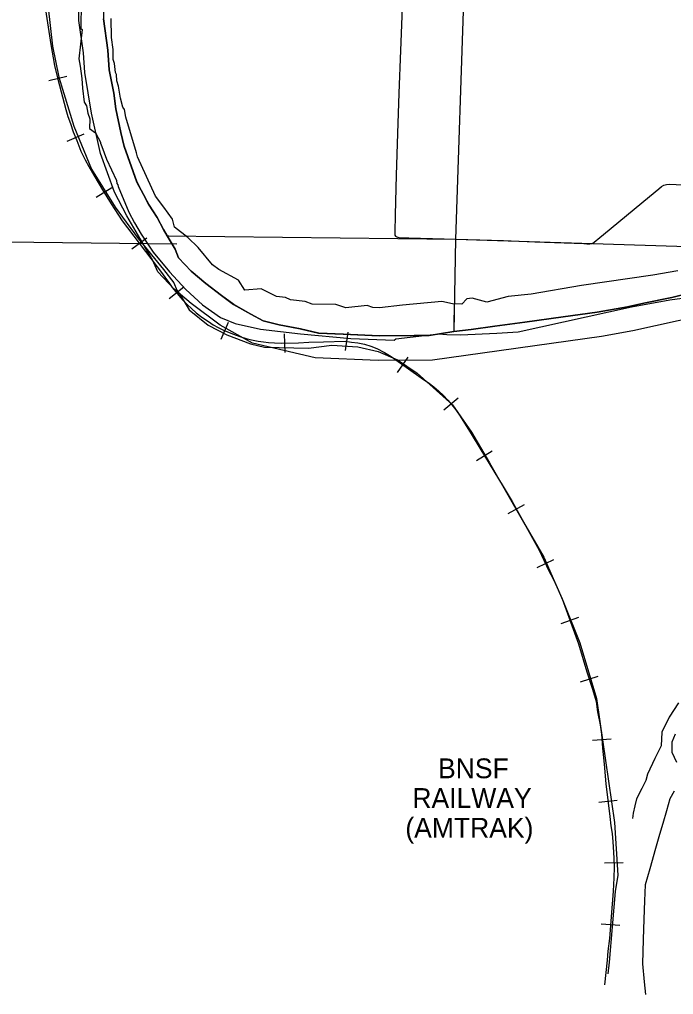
# Model space of a CAD drawing. Extents: x -132.8 to -73.3, y -60 to -26.
# Drawn here: x -126.786 to -124.146, y -57.208 to -53.272 of the extents above; entities that cross this region are included whole.
import ezdxf

# ---------------------------------------------------------------- set-up
doc = ezdxf.new("R2010")
doc.units = 0
for name, color, linetype in [('tdCoCityStreetMinor', 7, 'Continuous'), ('tdCoClipBndry', 7, 'Continuous'), ('tdCoCoBndry', 7, 'Continuous'), ('tdCoCoBndryPart', 7, 'Continuous'), ('tdCoCorpBndry', 7, 'Continuous'), ('tdCoHydroRiver', 7, 'Continuous'), ('tdCoRRCL', 7, 'Continuous'), ('tdCoRROwnerTxt', 7, 'Continuous'), ('tdCoSectLine', 7, 'Continuous'), ('tdCoSectLinePart', 7, 'Continuous'), ('tdCoStBndry', 7, 'Continuous'), ('tdCoStBndryPart', 7, 'Continuous'), ('tdCoTwpBndryShd', 7, 'Continuous')]:
    doc.layers.add(name, color=color, linetype=linetype)

msp = doc.modelspace()

# ---------------------------------------------------------------- linework, layer by layer
at = {"layer": 'tdCoCityStreetMinor'}
msp.add_lwpolyline([(-125.242, -53.2239), (-125.2479, -53.3963), (-125.2553, -53.5692), (-125.26, -53.7317), (-125.2659, -53.9006), (-125.2698, -54.0609), (-125.2713, -54.1302), (-125.2713, -54.1369), (-125.2707, -54.1423), (-125.2684, -54.1461), (-125.2631, -54.1493), (-125.2547, -54.1513), (-125.2146, -54.1529), (-124.8321, -54.1645), (-124.7062, -54.1691), (-124.5076, -54.1763), (-124.4967, -54.1768), (-124.4843, -54.1769), (-124.4765, -54.1756), (-124.4713, -54.1741), (-124.4661, -54.1712), (-124.4429, -54.1515), (-124.4281, -54.1394), (-124.243, -53.9869), (-124.206, -53.9559), (-124.1944, -53.9463), (-124.1848, -53.9403), (-124.1744, -53.9376), (-124.1618, -53.9364), (-124.0543, -53.9418)], dxfattribs=at)
at = {"layer": 'tdCoClipBndry'}
for points in [[(-124.0365, -54.4674), (-124.3103, -54.5291), (-124.4375, -54.5516), (-125.1189, -54.6465), (-125.3386, -54.6487), (-125.592, -54.6373), (-125.8451, -54.5784), (-125.9762, -54.506), (-126.0938, -54.418), (-126.1622, -54.3604), (-126.2273, -54.2905), (-126.2487, -54.2425), (-126.353, -54.0641), (-126.4033, -53.9691), (-126.4592, -53.8123), (-126.4952, -53.6493), (-126.5228, -53.4864), (-126.5285, -53.4065), (-126.5464, -53.2761), (-126.5467, -53.1011)], [(-124.1332, -56.2708), (-124.1519, -56.2311), (-124.1518, -56.1872), (-124.138, -56.1548)]]:
    msp.add_lwpolyline(points, dxfattribs=at)
at = {"layer": 'tdCoCoBndry'}
for p, q in [((-126.4286, -53.3962), (-126.4463, -53.2692)), ((-126.4232, -53.4746), (-126.4286, -53.3962)), ((-126.4045, -53.5693), (-126.4232, -53.4746)), ((-126.3963, -53.6325), (-126.4045, -53.5693)), ((-126.3767, -53.7278), (-126.3963, -53.6325)), ((-126.3627, -53.7847), (-126.3767, -53.7278)), ((-126.3115, -53.9287), (-126.3627, -53.7847)), ((-126.2851, -53.9781), (-126.3115, -53.9287)), ((-126.2644, -54.0171), (-126.2851, -53.9781)), ((-126.23, -54.0716), (-126.2644, -54.0171)), ((-126.2046, -54.1199), (-126.23, -54.0716)), ((-126.1901, -54.1448), (-126.2046, -54.1199)), ((-126.1579, -54.1991), (-126.1901, -54.1448)), ((-126.1446, -54.2338), (-126.1579, -54.1991)), ((-126.0934, -54.2875), (-126.1446, -54.2338)), ((-126.0334, -54.338), (-126.0934, -54.2875)), ((-125.9702, -54.386), (-126.0334, -54.338)), ((-125.9215, -54.422), (-125.9702, -54.386)), ((-124.056, -54.3695), (-124.1523, -54.3936)), ((-125.852, -54.4618), (-125.9215, -54.422)), ((-124.3319, -54.4316), (-124.4545, -54.4531)), ((-124.2652, -54.4175), (-124.3319, -54.4316)), ((-124.1523, -54.3936), (-124.2652, -54.4175)), ((-125.8027, -54.4877), (-125.852, -54.4618)), ((-124.5909, -54.4715), (-124.7463, -54.4936)), ((-124.4545, -54.4531), (-124.5909, -54.4715)), ((-125.7376, -54.5047), (-125.8027, -54.4877)), ((-125.6523, -54.5211), (-125.7376, -54.5047)), ((-124.8664, -54.5101), (-124.963, -54.5228)), ((-124.7463, -54.4936), (-124.8664, -54.5101)), ((-125.5784, -54.5382), (-125.6523, -54.5211)), ((-125.4786, -54.5419), (-125.5784, -54.5382)), ((-125.3339, -54.5488), (-125.4786, -54.5419)), ((-125.1924, -54.5475), (-125.3339, -54.5488)), ((-125.1323, -54.5475), (-125.1924, -54.5475)), ((-125.0332, -54.5316), (-125.1323, -54.5475)), ((-124.963, -54.5228), (-125.0332, -54.5316))]:
    msp.add_line(p, q, dxfattribs=at)
for points in [[(-126.4467, -53.2692), (-126.429, -53.3962), (-126.4236, -53.4746), (-126.4049, -53.5693), (-126.3967, -53.6325), (-126.377, -53.7278), (-126.3631, -53.7847), (-126.3119, -53.9287), (-126.2855, -53.9781), (-126.2648, -54.0171), (-126.2304, -54.0716), (-126.205, -54.1199), (-126.1905, -54.1448), (-126.1583, -54.1991), (-126.145, -54.2338), (-126.0938, -54.2875), (-126.0337, -54.338), (-125.9706, -54.386), (-125.9219, -54.422), (-125.8524, -54.4618), (-125.8031, -54.4877), (-125.738, -54.5047), (-125.6527, -54.5211), (-125.5788, -54.5382), (-125.479, -54.5419), (-125.3343, -54.5488), (-125.1927, -54.5475), (-125.1327, -54.5475), (-125.0335, -54.5316), (-124.9634, -54.5228), (-124.8668, -54.5101), (-124.7467, -54.4936), (-124.5913, -54.4715), (-124.4548, -54.4531), (-124.3323, -54.4316), (-124.2656, -54.4175), (-124.1527, -54.3936), (-124.0564, -54.3695)], [(-124.056, -54.3695), (-124.1523, -54.3936), (-124.2652, -54.4175), (-124.3319, -54.4316), (-124.4545, -54.4531), (-124.5909, -54.4715), (-124.7463, -54.4936), (-124.8664, -54.5101), (-124.963, -54.5228), (-125.0332, -54.5316), (-125.1323, -54.5475), (-125.1924, -54.5475), (-125.3339, -54.5488), (-125.4786, -54.5419), (-125.5784, -54.5382), (-125.6523, -54.5211), (-125.7376, -54.5047), (-125.8027, -54.4877), (-125.852, -54.4618), (-125.9215, -54.422), (-125.9702, -54.386), (-126.0334, -54.338), (-126.0934, -54.2875), (-126.1446, -54.2338), (-126.1579, -54.1991), (-126.1901, -54.1448), (-126.2046, -54.1199), (-126.23, -54.0716), (-126.2644, -54.0171), (-126.2851, -53.9781), (-126.3115, -53.9287), (-126.3627, -53.7847), (-126.3767, -53.7278), (-126.3963, -53.6325), (-126.4045, -53.5693), (-126.4232, -53.4746), (-126.4286, -53.3962), (-126.4463, -53.2692)]]:
    msp.add_lwpolyline(points, dxfattribs=at)
at = {"layer": 'tdCoCoBndryPart'}
msp.add_lwpolyline([(-126.151, -54.1793), (-128.4616, -54.1519)], dxfattribs=at)
at = {"layer": 'tdCoCorpBndry'}
msp.add_lwpolyline([(-124.056, -54.3695), (-124.1523, -54.3936), (-124.2652, -54.4175), (-124.3319, -54.4316), (-124.4545, -54.4531), (-124.5909, -54.4715), (-124.7463, -54.4936), (-124.8664, -54.5101), (-124.963, -54.5228), (-125.0332, -54.5316), (-125.1323, -54.5475), (-125.1924, -54.5475), (-125.3339, -54.5488), (-125.4786, -54.5419), (-125.5784, -54.5382), (-125.6523, -54.5211), (-125.7376, -54.5047), (-125.8027, -54.4877), (-125.852, -54.4618), (-125.9215, -54.422), (-125.9702, -54.386), (-126.0334, -54.338), (-126.0934, -54.2875), (-126.1446, -54.2338), (-126.1579, -54.1991), (-126.1901, -54.1448), (-126.2046, -54.1199), (-126.23, -54.0716), (-126.2644, -54.0171), (-126.2851, -53.9781), (-126.3115, -53.9287), (-126.3627, -53.7847), (-126.3767, -53.7278), (-126.3963, -53.6325), (-126.4045, -53.5693), (-126.4232, -53.4746), (-126.4286, -53.3962), (-126.4463, -53.2692)], dxfattribs=at)
at = {"layer": 'tdCoHydroRiver'}
for points in [[(-126.5302, -52.9141), (-126.5392, -53.2862), (-126.5383, -53.3083), (-126.5336, -53.3116), (-126.5465, -53.4312), (-126.541, -53.4598), (-126.5345, -53.5104), (-126.5324, -53.5484), (-126.5246, -53.6054), (-126.5155, -53.6198), (-126.5101, -53.65), (-126.5028, -53.6723), (-126.5039, -53.7117), (-126.4792, -53.7298), (-126.4597, -53.7666), (-126.4598, -53.7713), (-126.4539, -53.7841), (-126.4348, -53.8352), (-126.3946, -53.9215), (-126.3934, -53.9342), (-126.3888, -53.939), (-126.3874, -53.9454), (-126.3446, -54.0492), (-126.3221, -54.0924), (-126.295, -54.1389), (-126.2466, -54.2113), (-126.1809, -54.2905), (-126.1151, -54.3618), (-126.0474, -54.4237), (-125.9746, -54.4747), (-125.9153, -54.4985), (-125.8134, -54.5219), (-125.6513, -54.5407), (-125.4482, -54.5591), (-125.2732, -54.5657), (-125.2667, -54.5611), (-125.0941, -54.5408), (-125.061, -54.5433), (-125.0058, -54.5449), (-124.8588, -54.538), (-124.7734, -54.5326), (-124.3159, -54.432), (-124.1604, -54.4033), (-123.7991, -54.3552)], [(-124.1287, -54.2858), (-124.2302, -54.3034), (-124.5171, -54.3458), (-124.7202, -54.381), (-124.8135, -54.3894), (-124.8994, -54.4122), (-124.959, -54.3963), (-124.9811, -54.3988), (-125.0007, -54.4204), (-125.0385, -54.4193), (-125.0809, -54.4102), (-125.2407, -54.4246), (-125.3326, -54.4362), (-125.3594, -54.4338), (-125.3829, -54.4268), (-125.4684, -54.4355), (-125.509, -54.4217), (-125.6053, -54.4205), (-125.6334, -54.4102), (-125.6916, -54.4039), (-125.7119, -54.3938), (-125.7481, -54.3896), (-125.8103, -54.3594), (-125.8768, -54.3639), (-125.9025, -54.3237), (-125.9817, -54.2804), (-126.0065, -54.2623), (-126.0645, -54.1928), (-126.106, -54.1522), (-126.16, -54.1097), (-126.1686, -54.0778), (-126.2035, -54.0295), (-126.237, -53.9844), (-126.3098, -53.8261), (-126.3141, -53.8102), (-126.3574, -53.6654), (-126.3628, -53.6352), (-126.3689, -53.6256), (-126.3789, -53.589), (-126.387, -53.5415), (-126.3927, -53.5192), (-126.3951, -53.4939), (-126.3981, -53.4859), (-126.4033, -53.4495), (-126.4076, -53.4336), (-126.408, -53.3925), (-126.4146, -53.345), (-126.4156, -53.2677)], [(-124.1257, -56.0305), (-124.1642, -56.088), (-124.1931, -56.1488), (-124.1964, -56.2032), (-124.2221, -56.2544), (-124.251, -56.3184), (-124.2574, -56.344), (-124.2735, -56.376), (-124.296, -56.4175), (-124.3024, -56.4464), (-124.3089, -56.4752), (-124.3121, -56.4976)]]:
    msp.add_lwpolyline(points, dxfattribs=at)
at = {"layer": 'tdCoRRCL'}
for p, q in [((-126.6682, -53.5182), (-126.5954, -53.5)), ((-126.594, -53.763), (-126.5252, -53.7332)), ((-126.4766, -53.9894), (-126.4129, -53.9497)), ((-126.3327, -54.1977), (-126.2728, -54.1526)), ((-126.1815, -54.3978), (-126.1226, -54.3514)), ((-125.9724, -54.5622), (-125.9426, -54.4934)), ((-125.7138, -54.6154), (-125.7159, -54.5405)), ((-125.4702, -54.6085), (-125.4598, -54.5342)), ((-125.2598, -54.6969), (-125.2167, -54.6355)), ((-125.0733, -54.8469), (-125.0159, -54.7986)), ((-124.9415, -55.0525), (-124.8776, -55.0133)), ((-124.8136, -55.2653), (-124.748, -55.229)), ((-124.6971, -55.4839), (-124.6295, -55.4514)), ((-124.5992, -55.7097), (-124.5288, -55.6838)), ((-124.5216, -55.9458), (-124.4503, -55.9226)), ((-124.4725, -56.1808), (-124.3977, -56.1756)), ((-124.4482, -56.4313), (-124.3737, -56.4226)), ((-124.4243, -56.6766), (-124.3494, -56.6745)), ((-124.4379, -56.9223), (-124.3631, -56.9279))]:
    msp.add_line(p, q, dxfattribs=at)
for points in [[(-126.6646, -52.5572), (-126.6922, -52.708), (-126.7053, -52.8465), (-126.7067, -52.9017), (-126.6529, -53.3796), (-126.6278, -53.5049), (-126.5666, -53.7021), (-126.4954, -53.876), (-126.4, -54.0299), (-126.307, -54.1554), (-126.2045, -54.2812), (-126.1633, -54.3344), (-126.1514, -54.3646), (-126.1377, -54.3839)], [(-126.6922, -53.1611), (-126.6603, -53.373), (-126.6445, -53.4581), (-126.631, -53.5121), (-126.5995, -53.6354), (-126.5909, -53.6637), (-126.5807, -53.6923), (-126.5692, -53.7258), (-126.5544, -53.7601), (-126.538, -53.8028), (-126.5212, -53.838), (-126.5061, -53.865), (-126.4857, -53.9005), (-126.4511, -53.9594), (-126.4163, -54.0153), (-126.3712, -54.0843), (-126.2094, -54.2991), (-126.1966, -54.3162), (-126.1834, -54.334), (-126.1693, -54.353), (-126.1548, -54.3711), (-126.1426, -54.3866), (-126.1262, -54.4043), (-126.1091, -54.4221), (-126.0916, -54.4386), (-126.0736, -54.4557), (-126.0495, -54.4728), (-126.0229, -54.4905), (-126.0048, -54.5037), (-125.9844, -54.5145), (-125.9624, -54.5257), (-125.9328, -54.5385), (-125.9114, -54.5461), (-125.8924, -54.5527), (-125.8716, -54.5593), (-125.8493, -54.5645), (-125.823, -54.5701), (-125.8016, -54.5734), (-125.7815, -54.576), (-125.7562, -54.5777), (-125.7282, -54.5783), (-125.6598, -54.5764), (-125.6181, -54.5744), (-125.5595, -54.5731), (-125.4714, -54.5704), (-125.4454, -54.5741), (-125.4201, -54.5767), (-125.3934, -54.5823), (-125.3674, -54.5908), (-125.3434, -54.6004), (-125.3128, -54.6158), (-125.2865, -54.6323), (-125.155, -54.7247), (-125.1359, -54.7372), (-125.1139, -54.7546), (-125.0944, -54.7711), (-125.075, -54.7895), (-125.0566, -54.8086), (-125.0408, -54.8273), (-125.0247, -54.847), (-125.0076, -54.873), (-124.9626, -54.945), (-124.9284, -55.0023), (-124.8333, -55.1572), (-124.7971, -55.2177), (-124.6886, -55.4137), (-124.6695, -55.4548), (-124.6488, -55.4979), (-124.6333, -55.5272), (-124.6153, -55.5653), (-124.5955, -55.6107), (-124.5291, -55.7919), (-124.4955, -55.9047), (-124.4725, -55.9755), (-124.459, -56.0248), (-124.4528, -56.0662), (-124.4416, -56.1185), (-124.4367, -56.1563), (-124.4327, -56.2126), (-124.4255, -56.2774), (-124.4192, -56.3566), (-124.4038, -56.4885), (-124.3992, -56.5267), (-124.3939, -56.5579), (-124.391, -56.5915), (-124.388, -56.6336), (-124.3873, -56.6586), (-124.3863, -56.6937), (-124.387, -56.7368), (-124.3893, -56.7901), (-124.3982, -56.8944), (-124.4048, -56.9819), (-124.4107, -57.0332), (-124.4143, -57.0684), (-124.4245, -57.1687)], [(-126.6922, -53.1611), (-126.6603, -53.373), (-126.6445, -53.4581), (-126.631, -53.5121), (-126.5995, -53.6354), (-126.5909, -53.6637), (-126.5807, -53.6923), (-126.5692, -53.7258), (-126.5544, -53.7601), (-126.538, -53.8028), (-126.5212, -53.838), (-126.5061, -53.865), (-126.4857, -53.9005), (-126.4511, -53.9594), (-126.4163, -54.0153), (-126.3712, -54.0843), (-126.2094, -54.2991), (-126.1966, -54.3162), (-126.1834, -54.334), (-126.1693, -54.353), (-126.1548, -54.3711), (-126.1426, -54.3866), (-126.1262, -54.4043), (-126.1091, -54.4221), (-126.0916, -54.4386), (-126.0736, -54.4557), (-126.0495, -54.4728), (-126.0229, -54.4905), (-126.0048, -54.5037), (-125.9844, -54.5145), (-125.9624, -54.5257), (-125.9328, -54.5385), (-125.9114, -54.5461), (-125.8924, -54.5527), (-125.8716, -54.5593), (-125.8493, -54.5645), (-125.823, -54.5701), (-125.8016, -54.5734), (-125.7815, -54.576), (-125.7562, -54.5777), (-125.7282, -54.5783), (-125.6598, -54.5764), (-125.6181, -54.5744), (-125.5595, -54.5731), (-125.4714, -54.5704), (-125.4454, -54.5741), (-125.4201, -54.5767), (-125.3934, -54.5823), (-125.3674, -54.5908), (-125.3434, -54.6004), (-125.3128, -54.6158), (-125.2865, -54.6323), (-125.155, -54.7247), (-125.1359, -54.7372), (-125.1139, -54.7546), (-125.0944, -54.7711), (-125.075, -54.7895), (-125.0566, -54.8086), (-125.0408, -54.8273), (-125.0247, -54.847), (-125.0076, -54.873), (-124.9626, -54.945), (-124.9284, -55.0023), (-124.8333, -55.1572), (-124.7971, -55.2177), (-124.6886, -55.4137), (-124.6695, -55.4548), (-124.6488, -55.4979), (-124.6333, -55.5272), (-124.6153, -55.5653), (-124.5955, -55.6107), (-124.5291, -55.7919), (-124.4955, -55.9047), (-124.4725, -55.9755), (-124.459, -56.0248), (-124.4528, -56.0662), (-124.4416, -56.1185), (-124.4367, -56.1563), (-124.4327, -56.2126), (-124.4255, -56.2774), (-124.4192, -56.3566), (-124.4038, -56.4885), (-124.3992, -56.5267), (-124.3939, -56.5579), (-124.391, -56.5915), (-124.388, -56.6336), (-124.3873, -56.6586), (-124.3863, -56.6937), (-124.387, -56.7368), (-124.3893, -56.7901), (-124.3982, -56.8944), (-124.4048, -56.9819), (-124.4107, -57.0332), (-124.4143, -57.0684), (-124.4245, -57.1687)], [(-126.1377, -54.3839), (-126.1014, -54.4433), (-126.0241, -54.5053), (-125.9494, -54.5451), (-125.854, -54.5807), (-125.7976, -54.5948), (-125.6193, -54.5979), (-125.5258, -54.5862), (-125.4203, -54.5937), (-125.3387, -54.6116), (-125.2606, -54.6452), (-125.1815, -54.6994), (-125.0381, -54.8278), (-124.962, -54.937), (-124.8895, -55.062), (-124.7521, -55.3007), (-124.669, -55.4418), (-124.593, -55.6173), (-124.5249, -55.7879), (-124.4565, -56.0122), (-124.3843, -56.5127), (-124.371, -56.726), (-124.3822, -56.792), (-124.4054, -57.077), (-124.4112, -57.1246)]]:
    msp.add_lwpolyline(points, dxfattribs=at)
at = {"layer": 'tdCoSectLine'}
for points in [[(-126.4468, -53.1057), (-126.4467, -53.2692), (-126.429, -53.3962), (-126.4236, -53.4746), (-126.4049, -53.5693), (-126.3967, -53.6325), (-126.377, -53.7278), (-126.3631, -53.7847), (-126.3119, -53.9287), (-126.2855, -53.9781), (-126.2648, -54.0171), (-126.2304, -54.0716), (-126.205, -54.1199), (-126.1905, -54.1448)], [(-124.9921, -53.1562), (-125.0264, -54.1586)], [(-126.1905, -54.1448), (-125.0264, -54.1586)], [(-126.1905, -54.1448), (-126.1583, -54.1991), (-126.145, -54.2338), (-126.0938, -54.2875), (-126.0337, -54.338), (-125.9706, -54.386), (-125.9219, -54.422), (-125.8524, -54.4618), (-125.8031, -54.4877), (-125.738, -54.5047), (-125.6527, -54.5211), (-125.5788, -54.5382), (-125.479, -54.5419), (-125.3343, -54.5488), (-125.1927, -54.5475), (-125.1327, -54.5475), (-125.0335, -54.5316)], [(-125.0264, -54.1586), (-125.0335, -54.5316)], [(-125.0264, -54.1586), (-124.0482, -54.1894)], [(-125.0335, -54.5316), (-124.9634, -54.5228), (-124.8668, -54.5101), (-124.7467, -54.4936), (-124.5913, -54.4715), (-124.4548, -54.4531), (-124.3323, -54.4316), (-124.2656, -54.4175), (-124.1527, -54.3936), (-124.0564, -54.3695)]]:
    msp.add_lwpolyline(points, dxfattribs=at)
at = {"layer": 'tdCoSectLinePart'}
for points in [[(-126.3318, -53.8727), (-126.3119, -53.9287), (-126.2855, -53.9781), (-126.2648, -54.0171), (-126.2423, -54.0527)], [(-126.205, -54.1199), (-126.1905, -54.1448)], [(-126.1905, -54.1448), (-126.1828, -54.1449)], [(-126.1905, -54.1448), (-126.1583, -54.1991), (-126.145, -54.2338), (-126.0938, -54.2875), (-126.0337, -54.338), (-125.9706, -54.386), (-125.9219, -54.422), (-125.8524, -54.4618), (-125.8031, -54.4877), (-125.738, -54.5047), (-125.6527, -54.5211), (-125.5788, -54.5382), (-125.479, -54.5419), (-125.3343, -54.5488), (-125.1927, -54.5475), (-125.1327, -54.5475), (-125.0335, -54.5316)], [(-125.0335, -54.5316), (-124.9634, -54.5228), (-124.8668, -54.5101), (-124.7467, -54.4936), (-124.5913, -54.4715), (-124.4548, -54.4531), (-124.3323, -54.4316), (-124.2656, -54.4175), (-124.1527, -54.3936), (-124.0564, -54.3695)], [(-125.0323, -54.4656), (-125.0335, -54.5316)]]:
    msp.add_lwpolyline(points, dxfattribs=at)
at = {"layer": 'tdCoStBndry'}
for points in [[(-126.4467, -53.2692), (-126.429, -53.3962), (-126.4236, -53.4746), (-126.4049, -53.5693), (-126.3967, -53.6325), (-126.377, -53.7278), (-126.3631, -53.7847), (-126.3119, -53.9287), (-126.2855, -53.9781), (-126.2648, -54.0171), (-126.2304, -54.0716), (-126.205, -54.1199), (-126.1905, -54.1448), (-126.1583, -54.1991), (-126.145, -54.2338), (-126.0938, -54.2875), (-126.0337, -54.338), (-125.9706, -54.386), (-125.9219, -54.422), (-125.8524, -54.4618), (-125.8031, -54.4877), (-125.738, -54.5047), (-125.6527, -54.5211), (-125.5788, -54.5382), (-125.479, -54.5419), (-125.3343, -54.5488), (-125.1927, -54.5475), (-125.1327, -54.5475), (-125.0335, -54.5316), (-124.9634, -54.5228), (-124.8668, -54.5101), (-124.7467, -54.4936), (-124.5913, -54.4715), (-124.4548, -54.4531), (-124.3323, -54.4316), (-124.2656, -54.4175), (-124.1527, -54.3936), (-124.0564, -54.3695)], [(-124.1439, -56.3869), (-124.1604, -56.4179), (-124.1743, -56.4662), (-124.1889, -56.5168), (-124.2021, -56.5623), (-124.2183, -56.6186), (-124.2419, -56.7002), (-124.2606, -56.765), (-124.2629, -56.8293), (-124.2655, -56.9038), (-124.2685, -56.9858), (-124.2719, -57.0832), (-124.2642, -57.156), (-124.2586, -57.2077)]]:
    msp.add_lwpolyline(points, dxfattribs=at)
at = {"layer": 'tdCoStBndryPart'}
for points in [[(-126.3318, -53.8727), (-126.3119, -53.9287), (-126.2855, -53.9781), (-126.2648, -54.0171), (-126.2423, -54.0527)], [(-126.205, -54.1199), (-126.1905, -54.1448), (-126.1583, -54.1991), (-126.145, -54.2338), (-126.0938, -54.2875), (-126.0337, -54.338), (-125.9706, -54.386), (-125.9219, -54.422), (-125.8524, -54.4618), (-125.8031, -54.4877), (-125.738, -54.5047), (-125.6527, -54.5211), (-125.5788, -54.5382), (-125.479, -54.5419), (-125.3343, -54.5488), (-125.1927, -54.5475), (-125.1327, -54.5475), (-125.0335, -54.5316), (-124.9634, -54.5228), (-124.8668, -54.5101), (-124.7467, -54.4936), (-124.5913, -54.4715), (-124.4548, -54.4531), (-124.3323, -54.4316), (-124.2656, -54.4175), (-124.1527, -54.3936), (-124.0564, -54.3695)], [(-124.1439, -56.3869), (-124.1604, -56.4179), (-124.1743, -56.4662), (-124.1889, -56.5168), (-124.2021, -56.5623), (-124.2183, -56.6186), (-124.2419, -56.7002), (-124.2606, -56.765), (-124.2629, -56.8293), (-124.2655, -56.9038), (-124.2685, -56.9858), (-124.2719, -57.0832), (-124.2642, -57.156), (-124.2586, -57.2077)]]:
    msp.add_lwpolyline(points, dxfattribs=at)
at = {"layer": 'tdCoTwpBndryShd'}
msp.add_lwpolyline([(-124.0564, -54.3695), (-124.1527, -54.3936), (-124.2656, -54.4175), (-124.3323, -54.4316), (-124.4548, -54.4531), (-124.5913, -54.4715), (-124.7467, -54.4936), (-124.8668, -54.5101), (-124.9634, -54.5228), (-125.0335, -54.5316), (-125.1327, -54.5475), (-125.1927, -54.5475), (-125.3343, -54.5488), (-125.479, -54.5419), (-125.5788, -54.5382), (-125.6527, -54.5211), (-125.738, -54.5047), (-125.8031, -54.4877), (-125.8524, -54.4618), (-125.9219, -54.422), (-125.9706, -54.386), (-126.0337, -54.338), (-126.0938, -54.2875), (-126.145, -54.2338), (-126.1583, -54.1991), (-126.1905, -54.1448), (-126.205, -54.1199), (-126.2304, -54.0716), (-126.2648, -54.0171), (-126.2855, -53.9781), (-126.3119, -53.9287), (-126.3631, -53.7847), (-126.377, -53.7278), (-126.3967, -53.6325), (-126.4049, -53.5693), (-126.4236, -53.4746), (-126.429, -53.3962), (-126.4467, -53.2692)], dxfattribs=at)

# ---------------------------------------------------------------- texts
at = {"layer": 'tdCoRROwnerTxt'}
for s, p in [('BNSF', (-125.0966, -56.3347)), ('RAILWAY', (-125.2003, -56.4547)), ('(AMTRAK)', (-125.2287, -56.5747))]:
    msp.add_text(s, height=0.08, dxfattribs=at).set_placement(p)

doc.saveas('drawing.dxf')
